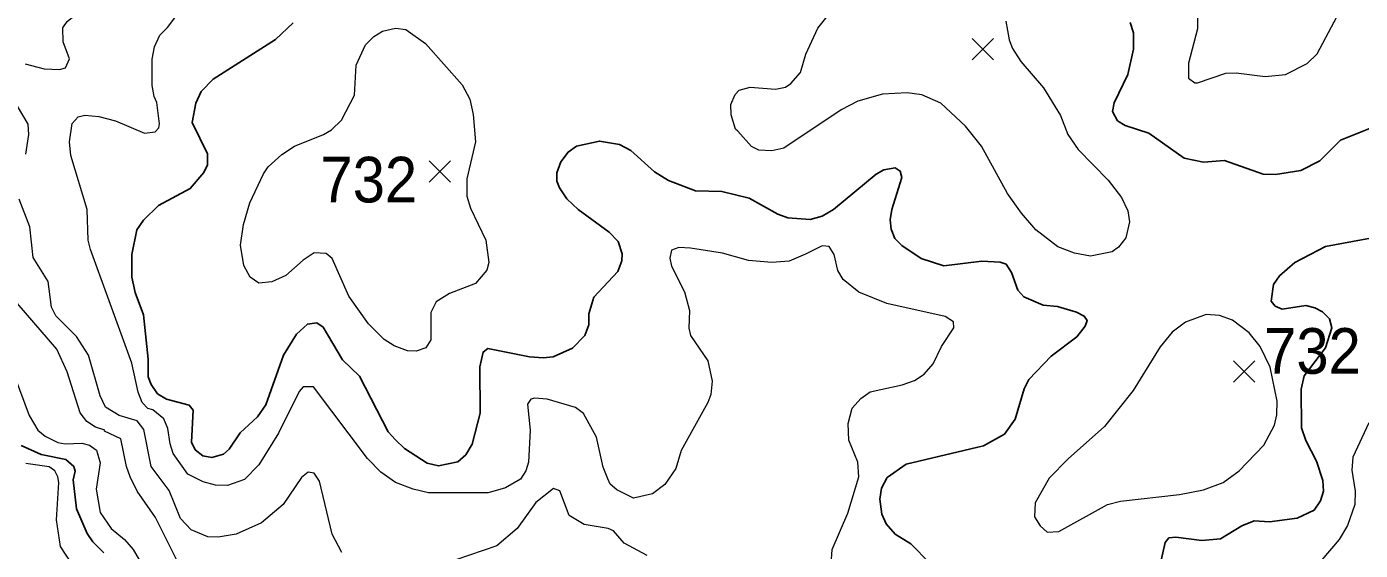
# Model space of a CAD drawing. Extents: x 294.2 to 320.3, y 7482.7 to 7510.7.
# Drawn here: x 298.568 to 300.908, y 7485.728 to 7486.646 of the extents above; entities that cross this region are included whole.
import ezdxf
from ezdxf.enums import TextEntityAlignment as Align

# ---------------------------------------------------------------- set-up
doc = ezdxf.new("R2010")
doc.units = 0
doc.header["$LTSCALE"] = 0.032
for name, color, linetype, lineweight in [('1', 7, 'Continuous', 25), ('2', 7, 'Continuous', 13), ('21', 7, 'Continuous', 25)]:
    doc.layers.add(name, color=color, linetype=linetype, lineweight=lineweight)
doc.layers.add('61', color=7, linetype='Continuous')

msp = doc.modelspace()

# ---------------------------------------------------------------- linework, layer by layer
at = {"layer": '1'}
for points in [[(299.0353, 7486.6523), (299.0042, 7486.6233), (298.8949, 7486.5538), (298.8743, 7486.5323), (298.8649, 7486.5119), (298.858, 7486.4775), (298.8851, 7486.4226), (298.8854, 7486.4038), (298.8787, 7486.3903), (298.8549, 7486.3618), (298.7989, 7486.3323), (298.7731, 7486.3065), (298.7609, 7486.2893), (298.7526, 7486.2465), (298.7526, 7486.2066), (298.7582, 7486.1797), (298.773, 7486.1404), (298.7808, 7486.063), (298.7811, 7486.0318)], [(300.9375, 7486.4722), (300.8732, 7486.4469), (300.8369, 7486.4103), (300.8036, 7486.3937), (300.7595, 7486.3867), (300.7373, 7486.3872), (300.6699, 7486.4109), (300.6327, 7486.4082), (300.5992, 7486.4152), (300.5371, 7486.4588), (300.4952, 7486.4722), (300.4819, 7486.4808), (300.473, 7486.497), (300.4764, 7486.512), (300.4999, 7486.5621), (300.5099, 7486.6062), (300.5099, 7486.6347), (300.5041, 7486.653)], [(298.8573, 7485.9173), (298.8634, 7485.9038), (298.8767, 7485.8931), (298.8928, 7485.8904), (298.913, 7485.8963), (298.923, 7485.9049), (298.9424, 7485.9334), (298.9729, 7485.9619), (298.9876, 7485.9829), (299.0184, 7486.07), (299.0412, 7486.1066), (299.0606, 7486.1243), (299.0772, 7486.1265), (299.0883, 7486.1189), (299.1218, 7486.0614), (299.1518, 7486.0329), (299.202, 7485.9356), (299.2153, 7485.9211), (299.2308, 7485.906), (299.2708, 7485.8802), (299.2905, 7485.8759), (299.3243, 7485.8829), (299.3382, 7485.8953), (299.3493, 7485.9135), (299.3634, 7485.9683), (299.3631, 7486.0495), (299.3687, 7486.0753), (299.377, 7486.0812), (299.4503, 7486.0667), (299.4741, 7486.0651), (299.4919, 7486.0667), (299.5255, 7486.0818), (299.5471, 7486.1043), (299.5543, 7486.1232), (299.5543, 7486.1425), (299.5629, 7486.1716), (299.6051, 7486.2167), (299.6123, 7486.235), (299.6128, 7486.2474), (299.6059, 7486.2689), (299.5898, 7486.2856), (299.5354, 7486.3254), (299.5157, 7486.3437), (299.503, 7486.3634), (299.498, 7486.3747), (299.498, 7486.3893), (299.5052, 7486.4086), (299.518, 7486.4259), (299.5324, 7486.4361), (299.5729, 7486.4452), (299.6081, 7486.4393), (299.6281, 7486.4285), (299.6697, 7486.3914), (299.6938, 7486.3763), (299.7415, 7486.3581), (299.7879, 7486.3569), (299.8356, 7486.3451), (299.886, 7486.3172), (299.9032, 7486.3107), (299.9426, 7486.3075), (299.964, 7486.3134), (299.9839, 7486.3252), (300.0587, 7486.3872), (300.0721, 7486.3947), (300.092, 7486.398), (300.1004, 7486.3926), (300.1037, 7486.3813), (300.0859, 7486.3253), (300.0832, 7486.3071), (300.0848, 7486.2909), (300.0912, 7486.2742), (300.1034, 7486.2619), (300.1372, 7486.2393), (300.1771, 7486.2264), (300.2439, 7486.2345), (300.2759, 7486.2329), (300.2864, 7486.2291), (300.2958, 7486.2146), (300.3069, 7486.1839), (300.3174, 7486.1721), (300.3513, 7486.1576), (300.3765, 7486.1549), (300.4098, 7486.1452), (300.4237, 7486.1382), (300.4287, 7486.1307), (300.4251, 7486.1205), (300.4107, 7486.1022), (300.3658, 7486.0678), (300.3264, 7486.027), (300.318, 7486.0108), (300.3025, 7485.9576), (300.2834, 7485.9313), (300.2468, 7485.9108), (300.111, 7485.8785), (300.0777, 7485.8553)], [(300.8097, 7486.0335), (300.8468, 7486.0824), (300.8579, 7486.1179), (300.8539, 7486.1335), (300.8417, 7486.1458), (300.8284, 7486.1528), (300.8123, 7486.1566), (300.771, 7486.1507), (300.7588, 7486.1555), (300.7516, 7486.1646), (300.7555, 7486.1937), (300.766, 7486.2087), (300.7932, 7486.2324), (300.8469, 7486.2603), (300.9417, 7486.278)], [(298.7811, 7486.0318), (298.7861, 7486.0184), (298.7977, 7486.0022), (298.8132, 7485.9926), (298.8532, 7485.9823), (298.8598, 7485.9732), (298.8573, 7485.9173)], [(300.8437, 7485.8313), (300.8421, 7485.8502), (300.831, 7485.884), (300.8124, 7485.92), (300.8047, 7485.9426), (300.8043, 7486.0104), (300.8097, 7486.0335)], [(298.5583, 7485.9115), (298.5934, 7485.8955), (298.6367, 7485.8868), (298.6506, 7485.8745), (298.6528, 7485.8664), (298.6495, 7485.8513), (298.6553, 7485.8005), (298.6739, 7485.757), (298.6841, 7485.7423), (298.7034, 7485.7234)], [(300.0777, 7485.8553), (300.068, 7485.8365), (300.0652, 7485.8171), (300.0685, 7485.7908), (300.0758, 7485.7741), (300.0918, 7485.7558), (300.1193, 7485.7391)], [(300.5559, 7485.6974), (300.5656, 7485.7415), (300.5722, 7485.7495), (300.5844, 7485.7506), (300.6299, 7485.7447), (300.6629, 7485.7479), (300.7, 7485.7705), (300.7217, 7485.7791), (300.7486, 7485.7775), (300.7974, 7485.784), (300.8268, 7485.798), (300.8382, 7485.8141), (300.8437, 7485.8313)], [(300.1193, 7485.7391), (300.1525, 7485.7053)]]:
    msp.add_lwpolyline(points, dxfattribs=at)
at = {"layer": '2'}
for points in [[(298.8992, 7485.8417), (298.8773, 7485.8478), (298.8509, 7485.8612), (298.8252, 7485.8975), (298.8194, 7485.9141), (298.8156, 7485.9409), (298.8086, 7485.9581), (298.7894, 7485.9741), (298.7805, 7485.976), (298.7703, 7485.9869), (298.7632, 7486.0048), (298.7524, 7486.0558), (298.6796, 7486.255), (298.6758, 7486.2716), (298.6738, 7486.3253), (298.6451, 7486.4197), (298.6432, 7486.444), (298.6477, 7486.4759), (298.6585, 7486.4874), (298.67, 7486.4906), (298.6943, 7486.4881), (298.7237, 7486.4804), (298.7747, 7486.4591), (298.7931, 7486.4613), (298.8, 7486.4686), (298.8011, 7486.4753), (298.7965, 7486.5126), (298.7913, 7486.5231), (298.7879, 7486.5429), (298.7879, 7486.5886), (298.7919, 7486.6103), (298.8016, 7486.6309), (298.815, 7486.6445), (298.8571, 7486.7007)], [(298.6254, 7486.5704), (298.6362, 7486.5736), (298.6432, 7486.5896), (298.6317, 7486.619), (298.6311, 7486.6439), (298.6387, 7486.6547), (298.6598, 7486.672)], [(300.2859, 7486.6552), (300.2917, 7486.6228), (300.2975, 7486.6075), (300.3122, 7486.5845), (300.3524, 7486.5385), (300.3818, 7486.49), (300.3946, 7486.4568), (300.413, 7486.4306), (300.4654, 7486.3764), (300.489, 7486.3463), (300.4999, 7486.3227), (300.5031, 7486.3036), (300.4967, 7486.2755), (300.484, 7486.2589), (300.4724, 7486.2512), (300.4348, 7486.2435), (300.4067, 7486.2486), (300.3773, 7486.2595), (300.3384, 7486.2895), (300.3135, 7486.3189), (300.2892, 7486.3534), (300.2432, 7486.4364), (300.2151, 7486.4715), (300.1717, 7486.5117), (300.1385, 7486.5264), (300.113, 7486.5295), (300.0696, 7486.5277), (300.0262, 7486.5149), (299.9968, 7486.5002), (299.8965, 7486.4325), (299.8755, 7486.4281), (299.8525, 7486.4293), (299.8397, 7486.4357), (299.816, 7486.4628), (299.8116, 7486.4663), (299.8039, 7486.4913), (299.8033, 7486.5092), (299.811, 7486.527), (299.818, 7486.5347), (299.8372, 7486.5398), (299.8819, 7486.5359), (299.8991, 7486.5398), (299.9087, 7486.5461), (299.9259, 7486.5653), (299.9349, 7486.5973), (299.9559, 7486.6432), (299.9866, 7486.6809)], [(300.6225, 7486.6752), (300.6225, 7486.642), (300.6065, 7486.5819), (300.6065, 7486.5557), (300.6174, 7486.5474), (300.6225, 7486.5474), (300.6723, 7486.564), (300.6902, 7486.5647), (300.7413, 7486.5583), (300.777, 7486.5621), (300.8147, 7486.5813), (300.8326, 7486.5979), (300.8773, 7486.6828)], [(298.5653, 7486.5806), (298.5985, 7486.5717), (298.6254, 7486.5704)], [(298.5666, 7486.4223), (298.5717, 7486.4568), (298.5704, 7486.4747), (298.5519, 7486.5066)], [(299.1208, 7485.7238), (299.1042, 7485.7558), (299.0819, 7485.849), (299.0723, 7485.863), (299.062, 7485.8649), (299.0499, 7485.8553), (299.018, 7485.8081), (298.9797, 7485.7755), (298.9357, 7485.7557), (298.9037, 7485.7506), (298.8859, 7485.7513), (298.8564, 7485.7634), (298.8379, 7485.7832), (298.8181, 7485.8324), (298.7862, 7485.8745), (298.7734, 7485.9396), (298.7619, 7485.9549), (298.7301, 7485.9639), (298.7064, 7485.9785), (298.6968, 7485.9984), (298.6764, 7486.0699), (298.6554, 7486.1024), (298.6189, 7486.1388), (298.6113, 7486.1542), (298.6056, 7486.1989), (298.5793, 7486.241), (298.5736, 7486.2946), (298.5545, 7486.3432)], [(299.9802, 7485.7123), (299.9814, 7485.7289), (300.0089, 7485.7928), (300.0281, 7485.8566), (300.0261, 7485.8822), (300.0108, 7485.9205), (300.0095, 7485.9499), (300.0166, 7485.9767), (300.0313, 7485.9939), (300.0479, 7486.0054), (300.1041, 7486.0175), (300.1258, 7486.0251), (300.143, 7486.0366), (300.1583, 7486.0546), (300.173, 7486.0852), (300.1947, 7486.1178), (300.1941, 7486.128), (300.1794, 7486.1375), (300.0772, 7486.1605), (300.028, 7486.1803), (300.0006, 7486.2027), (299.991, 7486.218), (299.9847, 7486.2461), (299.9763, 7486.2601), (299.9636, 7486.2614), (299.9342, 7486.2467), (299.9061, 7486.2346), (299.8755, 7486.232), (299.8346, 7486.2358), (299.7887, 7486.2486), (299.7325, 7486.2576), (299.712, 7486.2588), (299.6992, 7486.2538), (299.6967, 7486.2397), (299.6992, 7486.2257), (299.7222, 7486.181), (299.7311, 7486.1478), (299.7299, 7486.1171), (299.7324, 7486.1044), (299.7631, 7486.0597), (299.7707, 7486.0239), (299.7682, 7486.0009), (299.7631, 7485.9869), (299.7165, 7485.9026), (299.7069, 7485.8713), (299.6878, 7485.8432), (299.6661, 7485.8266), (299.6329, 7485.819), (299.6035, 7485.8336), (299.592, 7485.8438), (299.5875, 7485.8528), (299.5792, 7485.8732), (299.5677, 7485.9262), (299.5447, 7485.9677), (299.5307, 7485.9779), (299.4809, 7485.9926), (299.4592, 7485.9945), (299.4528, 7485.9926), (299.4464, 7485.9837), (299.4515, 7485.9384), (299.4483, 7485.8822), (299.4438, 7485.8669), (299.4343, 7485.8522), (299.4081, 7485.8374), (299.3775, 7485.8285), (299.2855, 7485.8285), (299.2728, 7485.8285), (299.246, 7485.8349), (299.2153, 7485.8464), (299.1891, 7485.8649), (299.1661, 7485.8886), (299.071, 7486.0143), (299.0531, 7486.0143)], [(298.8405, 7485.6919), (298.7939, 7485.7851), (298.762, 7485.8311), (298.7492, 7485.8566), (298.7428, 7485.8745), (298.7332, 7485.923), (298.7045, 7485.9364), (298.7049, 7485.9385), (298.6888, 7485.9434), (298.6733, 7485.9536), (298.6616, 7485.9686), (298.6388, 7486.0405), (298.6209, 7486.0801), (298.5104, 7486.2078)], [(298.5474, 7486.0303), (298.5724, 7485.9639), (298.5876, 7485.9383), (298.6004, 7485.9275), (298.6228, 7485.9166), (298.6356, 7485.9141), (298.6649, 7485.9153), (298.6783, 7485.9122), (298.6905, 7485.9032), (298.6968, 7485.8809), (298.6898, 7485.8349), (298.6968, 7485.7941), (298.716, 7485.7659), (298.7396, 7485.7468), (298.755, 7485.7289), (298.7734, 7485.697)], [(299.0531, 7486.0143), (299.0461, 7486.006), (299.0097, 7485.9332), (298.975, 7485.8776), (298.9503, 7485.8517), (298.9204, 7485.8411), (298.8992, 7485.8417)], [(300.9232, 7485.9511), (300.8951, 7485.8911), (300.8932, 7485.8681), (300.899, 7485.8311), (300.8983, 7485.8081), (300.8855, 7485.7711), (300.8709, 7485.7468), (300.8408, 7485.711)], [(298.656, 7485.6906), (298.6273, 7485.7341), (298.6202, 7485.7813), (298.624, 7485.8464), (298.6228, 7485.8566), (298.617, 7485.8669), (298.6075, 7485.8739), (298.5666, 7485.8796)], [(299.6565, 7485.7187), (299.6162, 7485.7404), (299.5977, 7485.7615), (299.5882, 7485.7659), (299.546, 7485.773), (299.5198, 7485.7889), (299.5032, 7485.8317), (299.4924, 7485.8362), (299.4611, 7485.8113), (299.4285, 7485.766), (299.3928, 7485.7353), (299.297, 7485.7028)]]:
    msp.add_lwpolyline(points, dxfattribs=at)
for points in [[(299.3512, 7486.4918), (299.3557, 7486.444), (299.3404, 7486.3789), (299.3404, 7486.3483), (299.3468, 7486.3278), (299.3736, 7486.2716), (299.3787, 7486.2321), (299.3756, 7486.2186), (299.3557, 7486.1957), (299.3098, 7486.1778), (299.2862, 7486.1631), (299.2772, 7486.1446), (299.2772, 7486.0967), (299.2683, 7486.0826), (299.2511, 7486.0769), (299.2363, 7486.0775), (299.2128, 7486.0864), (299.1949, 7486.0973), (299.1674, 7486.1248), (299.1329, 7486.1733), (299.1042, 7486.239), (299.0933, 7486.248), (299.0723, 7486.2493), (299.0531, 7486.2365), (299.0224, 7486.2097), (298.9982, 7486.1982), (298.9752, 7486.1963), (298.9599, 7486.2065), (298.9491, 7486.227), (298.9433, 7486.2627), (298.9484, 7486.2991), (298.9593, 7486.3368), (298.9835, 7486.3879), (298.9918, 7486.4), (299.0155, 7486.4217), (299.0378, 7486.4363), (299.0889, 7486.4568), (299.1029, 7486.4651), (299.1202, 7486.4817), (299.1432, 7486.5258), (299.1463, 7486.5781), (299.1623, 7486.6139), (299.177, 7486.6285), (299.1923, 7486.6381), (299.2153, 7486.6432), (299.2332, 7486.6406), (299.2677, 7486.6164), (299.3321, 7486.5436), (299.3455, 7486.5187)], [(300.6011, 7486.1276), (300.5778, 7486.1101), (300.5567, 7486.0846), (300.5095, 7486.0079), (300.459, 7485.9447), (300.3952, 7485.8879), (300.362, 7485.8541), (300.3377, 7485.8107), (300.3364, 7485.7864), (300.346, 7485.7704), (300.3588, 7485.7595), (300.3792, 7485.7608), (300.4642, 7485.8081), (300.4872, 7485.8139), (300.5906, 7485.8253), (300.6327, 7485.8336), (300.6672, 7485.8464), (300.6953, 7485.8668), (300.7387, 7485.9122), (300.7572, 7485.9473), (300.7616, 7485.9652), (300.7623, 7485.9894), (300.7501, 7486.0489), (300.7324, 7486.0849), (300.7131, 7486.1088), (300.6838, 7486.1311), (300.6608, 7486.1395), (300.6378, 7486.1408)]]:
    msp.add_lwpolyline(points, close=True, dxfattribs=at)
at = {"layer": '21'}
for p, q in [((300.227, 7486.625), (300.2645, 7486.5875)), ((300.2645, 7486.625), (300.227, 7486.5875)), ((299.2743, 7486.4108), (299.3118, 7486.3733)), ((299.3118, 7486.4108), (299.2743, 7486.3733)), ((300.6856, 7486.0601), (300.7231, 7486.0226)), ((300.7231, 7486.0601), (300.6856, 7486.0226))]:
    msp.add_line(p, q, dxfattribs=at)

# ---------------------------------------------------------------- texts
at = {"layer": '61', "width": 0.95}
for p in [(299.1682, 7486.3376), (300.8241, 7486.0372)]:
    msp.add_text('732', height=0.08, dxfattribs=at).set_placement(p, align=Align.CENTER)

doc.saveas('drawing.dxf')
